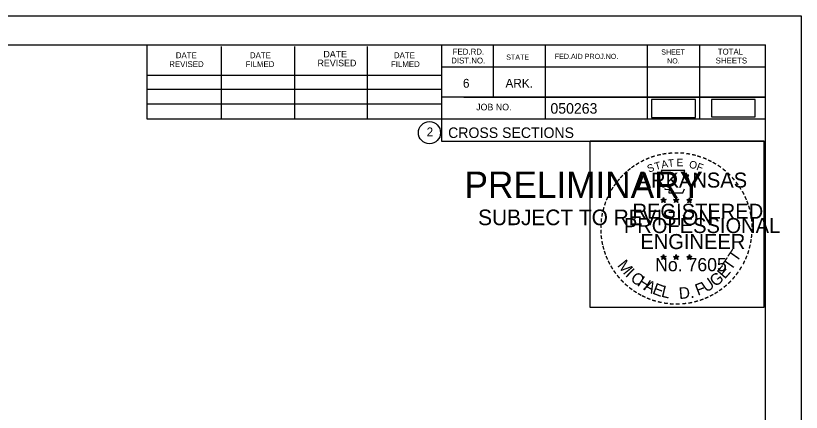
# Model space of a CAD drawing. Extents: x 1365647 to 1367999, y 387113 to 400173.
# Drawn here: x 1367813.1 to 1367917.6, y 387274.1 to 387326.8 of the extents above; entities that cross this region are included whole.
import ezdxf

# ---------------------------------------------------------------- set-up
doc = ezdxf.new("R2010")
doc.units = 0
for name, color, linetype in [('R_Border', 7, 'Continuous'), ('R_Border PE', 7, 'Continuous'), ('R_Border Prem', 7, 'Continuous'), ('R_Detour', 7, 'Continuous'), ('R_No Plot', 7, 'Continuous')]:
    doc.layers.add(name, color=color, linetype=linetype)

msp = doc.modelspace()

# ---------------------------------------------------------------- linework, layer by layer
at = {"layer": 'R_Border'}
for p, q in [((1367596.68, 387322.91), (1367912.86, 387322.91)), ((1367830.6, 387313.03), (1367830.6, 387322.91)), ((1367840.46, 387313.03), (1367840.46, 387322.71)), ((1367850.22, 387313.03), (1367850.22, 387322.71)), ((1367859.9, 387313.03), (1367859.9, 387322.71)), ((1367869.76, 387322.91), (1367869.76, 387310.11)), ((1367876.6, 387322.91), (1367876.6, 387315.97)), ((1367883.54, 387322.91), (1367883.54, 387313.03)), ((1367897.12, 387322.91), (1367897.12, 387313.03)), ((1367904.06, 387322.91), (1367904.06, 387313.03)), ((1367912.86, 387117.45), (1367912.86, 387322.91)), ((1367912.86, 387319.97), (1367869.76, 387319.97)), ((1367912.86, 387319.99), (1367912.86, 387319.99)), ((1367830.6, 387318.89), (1367869.76, 387318.89)), ((1367830.6, 387317.03), (1367869.76, 387317.03)), ((1367830.6, 387313.03), (1367830.6, 387315.09)), ((1367830.6, 387315.09), (1367869.76, 387315.09)), ((1367912.86, 387315.97), (1367869.76, 387315.97)), ((1367872.72, 387315.97), (1367912.86, 387315.97)), ((1367912.86, 387313.03), (1367830.6, 387313.03)), ((1367869.76, 387310.11), (1367912.86, 387310.11))]:
    msp.add_line(p, q, dxfattribs=at)
msp.add_circle((1367868.15, 387311.24), 1.47, dxfattribs=at)
at = {"layer": 'R_Border PE'}
for p, q in [((1367899.29, 387302.61), (1367899.25, 387302.35)), ((1367899.29, 387302.24), (1367899.29, 387302.61)), ((1367899.29, 387302.61), (1367899.34, 387302.36)), ((1367900.96, 387302.61), (1367900.92, 387302.35)), ((1367900.96, 387302.24), (1367900.96, 387302.61)), ((1367900.96, 387302.61), (1367901.01, 387302.36)), ((1367902.73, 387302.59), (1367902.69, 387302.34)), ((1367902.73, 387302.23), (1367902.73, 387302.59)), ((1367902.73, 387302.59), (1367902.78, 387302.34)), ((1367898.94, 387302.35), (1367899.29, 387302.24)), ((1367898.94, 387302.35), (1367899.2, 387302.31)), ((1367898.94, 387302.35), (1367899.18, 387302.23)), ((1367899.08, 387301.94), (1367899.29, 387302.24)), ((1367899.08, 387301.94), (1367899.2, 387302.19)), ((1367899.08, 387301.94), (1367899.29, 387302.16)), ((1367899.64, 387302.35), (1367899.29, 387302.24)), ((1367899.51, 387301.94), (1367899.29, 387302.24)), ((1367899.51, 387301.94), (1367899.29, 387302.16)), ((1367899.64, 387302.35), (1367899.35, 387302.3)), ((1367899.51, 387301.94), (1367899.37, 387302.24)), ((1367899.64, 387302.35), (1367899.44, 387302.25)), ((1367900.61, 387302.35), (1367900.96, 387302.24)), ((1367900.61, 387302.35), (1367900.87, 387302.31)), ((1367900.61, 387302.35), (1367900.85, 387302.23)), ((1367900.75, 387301.94), (1367900.96, 387302.24)), ((1367900.75, 387301.94), (1367900.87, 387302.19)), ((1367900.75, 387301.94), (1367900.96, 387302.16)), ((1367901.31, 387302.35), (1367900.96, 387302.24)), ((1367901.18, 387301.94), (1367900.96, 387302.24)), ((1367901.18, 387301.94), (1367900.96, 387302.16)), ((1367901.31, 387302.35), (1367901.02, 387302.3)), ((1367901.18, 387301.94), (1367901.04, 387302.24)), ((1367901.31, 387302.35), (1367901.11, 387302.25)), ((1367902.38, 387302.34), (1367902.73, 387302.23)), ((1367902.38, 387302.34), (1367902.63, 387302.3)), ((1367902.38, 387302.34), (1367902.62, 387302.22)), ((1367902.51, 387301.93), (1367902.73, 387302.23)), ((1367902.51, 387301.93), (1367902.64, 387302.18)), ((1367902.51, 387301.93), (1367902.73, 387302.15)), ((1367903.07, 387302.34), (1367902.73, 387302.23)), ((1367902.94, 387301.93), (1367902.73, 387302.23)), ((1367902.94, 387301.93), (1367902.73, 387302.15)), ((1367903.07, 387302.34), (1367902.79, 387302.29)), ((1367902.94, 387301.93), (1367902.8, 387302.22)), ((1367903.07, 387302.34), (1367902.87, 387302.24)), ((1367898.94, 387294.78), (1367899.29, 387294.67)), ((1367898.94, 387294.78), (1367899.19, 387294.73)), ((1367898.94, 387294.78), (1367899.18, 387294.66)), ((1367899.07, 387294.37), (1367899.29, 387294.67)), ((1367899.07, 387294.37), (1367899.2, 387294.62)), ((1367899.07, 387294.37), (1367899.29, 387294.59)), ((1367899.29, 387295.03), (1367899.25, 387294.78)), ((1367899.29, 387294.67), (1367899.29, 387295.03)), ((1367899.29, 387295.03), (1367899.34, 387294.78)), ((1367899.64, 387294.78), (1367899.29, 387294.67)), ((1367899.5, 387294.37), (1367899.29, 387294.67)), ((1367899.5, 387294.37), (1367899.29, 387294.59)), ((1367899.64, 387294.78), (1367899.35, 387294.73)), ((1367899.5, 387294.37), (1367899.37, 387294.66)), ((1367899.64, 387294.78), (1367899.43, 387294.68)), ((1367900.61, 387294.78), (1367900.96, 387294.67)), ((1367900.61, 387294.78), (1367900.86, 387294.73)), ((1367900.61, 387294.78), (1367900.85, 387294.66)), ((1367900.74, 387294.37), (1367900.96, 387294.67)), ((1367900.74, 387294.37), (1367900.87, 387294.62)), ((1367900.74, 387294.37), (1367900.96, 387294.59)), ((1367900.96, 387295.03), (1367900.92, 387294.78)), ((1367900.96, 387294.67), (1367900.96, 387295.03)), ((1367900.96, 387295.03), (1367901.01, 387294.78)), ((1367901.31, 387294.78), (1367900.96, 387294.67)), ((1367901.17, 387294.37), (1367900.96, 387294.67)), ((1367901.17, 387294.37), (1367900.96, 387294.59)), ((1367901.31, 387294.78), (1367901.02, 387294.73)), ((1367901.17, 387294.37), (1367901.03, 387294.66)), ((1367901.31, 387294.78), (1367901.1, 387294.68)), ((1367902.38, 387294.77), (1367902.73, 387294.66)), ((1367902.38, 387294.77), (1367902.63, 387294.72)), ((1367902.38, 387294.77), (1367902.61, 387294.65)), ((1367902.51, 387294.36), (1367902.73, 387294.66)), ((1367902.51, 387294.36), (1367902.64, 387294.61)), ((1367902.51, 387294.36), (1367902.72, 387294.58)), ((1367902.73, 387295.02), (1367902.68, 387294.77)), ((1367902.94, 387294.36), (1367902.72, 387294.58)), ((1367902.73, 387294.66), (1367902.73, 387295.02)), ((1367902.73, 387295.02), (1367902.77, 387294.77)), ((1367903.07, 387294.77), (1367902.73, 387294.66)), ((1367902.94, 387294.36), (1367902.73, 387294.66)), ((1367903.07, 387294.77), (1367902.79, 387294.72)), ((1367902.94, 387294.36), (1367902.8, 387294.65)), ((1367903.07, 387294.77), (1367902.87, 387294.67))]:
    msp.add_line(p, q, dxfattribs=at)
for points in [[(1367898.99, 387306.23), (1367899.25, 387305.4)], [(1367902.5, 387305.31), (1367902.64, 387305.59), (1367901.95, 387305.57), (1367902.1, 387306.23), (1367898.99, 387306.23)], [(1367899.48, 387303.81), (1367899.48, 387303.72), (1367900.04, 387303.7), (1367899.99, 387303.23), (1367901.86, 387303.23), (1367902.06, 387303.76)], [(1367899.29, 387302.61), (1367899.51, 387301.94), (1367898.94, 387302.35), (1367899.64, 387302.35), (1367899.08, 387301.94), (1367899.29, 387302.61)], [(1367900.96, 387302.61), (1367901.18, 387301.94), (1367900.61, 387302.35), (1367901.31, 387302.35), (1367900.75, 387301.94), (1367900.96, 387302.61)], [(1367902.73, 387302.59), (1367902.94, 387301.93), (1367902.38, 387302.34), (1367903.07, 387302.34), (1367902.51, 387301.93), (1367902.73, 387302.59)], [(1367899.29, 387295.03), (1367899.5, 387294.37), (1367898.94, 387294.78), (1367899.64, 387294.78), (1367899.07, 387294.37), (1367899.29, 387295.03)], [(1367900.96, 387295.03), (1367901.17, 387294.37), (1367900.61, 387294.78), (1367901.31, 387294.78), (1367900.74, 387294.37), (1367900.96, 387295.03)], [(1367902.73, 387295.02), (1367902.94, 387294.36), (1367902.38, 387294.77), (1367903.07, 387294.77), (1367902.51, 387294.36), (1367902.73, 387295.02)]]:
    msp.add_lwpolyline(points, dxfattribs=at)
for centre, radius in [((1367899.29, 387302.24), 0.172), ((1367899.29, 387302.24), 0.145), ((1367899.29, 387302.24), 0.116), ((1367899.29, 387302.24), 0.0991), ((1367899.29, 387302.24), 0.0747), ((1367899.29, 387302.24), 0.0495), ((1367899.29, 387302.24), 0.0296), ((1367900.96, 387302.24), 0.172), ((1367900.96, 387302.24), 0.145), ((1367900.96, 387302.24), 0.116), ((1367900.96, 387302.24), 0.0991), ((1367900.96, 387302.24), 0.0747), ((1367900.96, 387302.24), 0.0495), ((1367900.96, 387302.24), 0.0296), ((1367902.73, 387302.23), 0.172), ((1367902.73, 387302.23), 0.145), ((1367902.73, 387302.23), 0.116), ((1367902.73, 387302.23), 0.0991), ((1367902.73, 387302.23), 0.0747), ((1367902.73, 387302.23), 0.0495), ((1367902.73, 387302.23), 0.0296), ((1367899.29, 387294.67), 0.172), ((1367899.29, 387294.67), 0.145), ((1367899.29, 387294.67), 0.116), ((1367899.29, 387294.67), 0.0991), ((1367899.29, 387294.67), 0.0747), ((1367899.29, 387294.67), 0.0495), ((1367899.29, 387294.67), 0.0296), ((1367900.96, 387294.67), 0.172), ((1367900.96, 387294.67), 0.145), ((1367900.96, 387294.67), 0.116), ((1367900.96, 387294.67), 0.0991), ((1367900.96, 387294.67), 0.0747), ((1367900.96, 387294.67), 0.0495), ((1367900.96, 387294.67), 0.0296), ((1367902.72, 387294.66), 0.172), ((1367902.72, 387294.66), 0.145), ((1367902.72, 387294.66), 0.116), ((1367902.72, 387294.66), 0.0991), ((1367902.72, 387294.66), 0.0747), ((1367902.72, 387294.66), 0.0495), ((1367902.72, 387294.66), 0.0296)]:
    msp.add_circle(centre, radius, dxfattribs=at)
at = {"layer": 'R_Detour'}
for points in [[(1367897.7, 387313.24), (1367903.53, 387313.24), (1367903.53, 387315.66), (1367897.7, 387315.66)], [(1367905.67, 387313.35), (1367911.5, 387313.35), (1367911.5, 387315.66), (1367905.67, 387315.66)]]:
    msp.add_lwpolyline(points, close=True, dxfattribs=at)
at = {"layer": 'R_No Plot'}
msp.add_line((1367584.28, 387326.8), (1367917.62, 387326.8), dxfattribs=at)
for points in [[(1367584.28, 387326.8), (1367917.62, 387326.8), (1367917.62, 387113.46), (1367584.28, 387113.46)], [(1367889.53, 387310.14), (1367912.63, 387310.14), (1367912.63, 387287.99), (1367889.53, 387287.99)]]:
    msp.add_lwpolyline(points, close=True, dxfattribs=at)

# ---------------------------------------------------------------- texts
at = {"layer": 'R_Border'}
for s, height, p in [('FED.RD.', 0.782, (1367871.24, 387321.63)), ('SHEET', 0.684, (1367898.98, 387321.63)), ('TOTAL', 0.782, (1367906.5, 387321.63)), ('DATE', 0.782, (1367834.4, 387321.15)), ('DATE', 0.782, (1367844.26, 387321.15)), ('DATE', 0.879, (1367854.04, 387321.25)), ('DATE', 0.782, (1367863.42, 387321.15)), ('STATE', 0.684, (1367878.36, 387320.95)), ('FED.AID PROJ.NO.', 0.684, (1367884.82, 387321.05)), ('REVISED', 0.782, (1367833.52, 387319.97)), ('FILMED', 0.782, (1367843.68, 387319.97)), ('REVISED', 0.879, (1367853.26, 387320.07)), ('FILMED', 0.782, (1367863.02, 387319.97)), ('DIST.NO.', 0.782, (1367871.04, 387320.45)), ('NO.', 0.684, (1367899.76, 387320.45)), ('SHEETS', 0.782, (1367906.22, 387320.45)), ('6', 1.17, (1367872.6, 387317.23)), ('ARK.', 1.172, (1367878.26, 387317.23)), ('JOB NO.', 0.879, (1367874.36, 387314.21)), ('050263', 1.4, (1367884.24, 387313.77)), ('2', 1.17, (1367867.77, 387310.76)), ('CROSS SECTIONS', 1.4, (1367870.63, 387310.54))]:
    msp.add_text(s, height=height, rotation=360, dxfattribs=at).set_placement(p)
at = {"layer": 'R_Border PE'}
for s, height, rotation, p in [('-', 1.6, 28.7918, (1367896.47, 387306.77)), ('-', 1.6, 24.3072, (1367897.1, 387307.09)), ('-', 1.6, 19.1761, (1367897.73, 387307.36)), ('-', 1.6, 13.6301, (1367898.48, 387307.6)), ('-', 1.6, 10.2193, (1367899.16, 387307.76)), ('T', 1, 6.0228, (1367899.93, 387306.66)), ('-', 1.6, 5.8968, (1367899.89, 387307.87)), ('-', 1.6, 0.1862, (1367900.66, 387307.94)), ('E', 1, 0.8323, (1367901.03, 387306.77)), ('-', 1.6, 357.743, (1367901.39, 387307.93)), ('-', 1.6, 352.1617, (1367902.13, 387307.87)), ('-', 1.6, 347.2049, (1367902.85, 387307.76)), ('-', 1.6, 342.3362, (1367903.48, 387307.6)), ('-', 1.6, 337.8551, (1367904.22, 387307.38)), ('-', 1.6, 334.1211, (1367904.85, 387307.11)), ('-', 1.6, 36.2317, (1367895.29, 387306.01)), ('-', 1.6, 34.0636, (1367895.87, 387306.4)), ('S', 1, 21.594, (1367897.34, 387305.91)), ('T', 1, 16.4036, (1367898.25, 387306.24)), ('A', 1, 11.2132, (1367899.08, 387306.49)), ('O', 1, 350.4515, (1367902.64, 387306.56)), ('F', 1, 340.0707, (1367903.59, 387306.33)), ('-', 1.6, 329.6409, (1367905.43, 387306.83)), ('-', 1.6, 325.8627, (1367906.07, 387306.47)), ('-', 1.6, 48.423, (1367893.93, 387304.73)), ('-', 1.6, 42.9622, (1367894.38, 387305.21)), ('-', 1.6, 38.9507, (1367894.82, 387305.63)), ('ARKANSAS', 2, 360, (1367895.84, 387303.94)), ('-', 1.6, 320.5297, (1367906.68, 387306.04)), ('-', 1.6, 315.5786, (1367907.28, 387305.55)), ('-', 1.6, 54.2325, (1367893.12, 387303.68)), ('-', 1.6, 50.6142, (1367893.53, 387304.25)), ('-', 1.6, 309.8797, (1367907.85, 387305)), ('-', 1.6, 306.6522, (1367908.37, 387304.4)), ('-', 1.6, 58.0706, (1367892.79, 387303.15)), ('-', 1.4, 303.6753, (1367908.86, 387303.83)), ('-', 1.6, 67.7743, (1367892.22, 387301.93)), ('-', 1.6, 62.8713, (1367892.48, 387302.54)), ('-', 1.6, 299.6684, (1367909.18, 387303.23)), ('-', 1.6, 294.6628, (1367909.5, 387302.61)), ('-', 1.6, 72.3945, (1367892, 387301.3)), ('REGISTERED', 2, 360, (1367895.16, 387299.79)), ('DWB', 0.01, 360, (1367899.28, 387302.24)), ('DWB', 0.01, 360, (1367900.95, 387302.24)), ('DWB', 0.01, 360, (1367902.71, 387302.22)), ('-', 1.6, 290.5728, (1367909.76, 387302.04)), ('-', 1.6, 285.1233, (1367909.99, 387301.46)), ('-', 1.6, 81.2013, (1367891.67, 387299.87)), ('-', 1.6, 75.461, (1367891.81, 387300.58)), ('-', 1.6, 280.5493, (1367910.19, 387300.71)), ('-', 1.6, 85.1863, (1367891.6, 387299.18)), ('PROFESSIONAL', 2, 360, (1367894.01, 387297.89)), ('-', 1.6, 276.5962, (1367910.36, 387299.95)), ('-', 1.6, 94.1959, (1367891.61, 387297.75)), ('-', 1.6, 89.0622, (1367891.57, 387298.48)), ('-', 1.6, 274.3301, (1367910.42, 387299.22)), ('-', 1.6, 269.9407, (1367910.45, 387298.59)), ('-', 1.6, 98.9479, (1367891.68, 387297.09)), ('ENGINEER', 2, 360, (1367896.2, 387295.76)), ('-', 1.6, 263.5172, (1367910.43, 387297.93)), ('-', 1.6, 101.7149, (1367891.81, 387296.35)), ('-', 1.6, 105.4578, (1367891.98, 387295.76)), ('-', 1.6, 255.7626, (1367910.25, 387296.59)), ('-', 1.6, 260.9953, (1367910.36, 387297.27)), ('-', 1.6, 109.0874, (1367892.19, 387295.13)), ('T', 1.54, 55.055, (1367909.01, 387293.93)), ('-', 1.6, 252.8681, (1367910.07, 387295.87)), ('-', 1.6, 114.0643, (1367892.45, 387294.53)), ('-', 1.6, 115.7289, (1367892.75, 387293.91)), ('M', 1.54, 308.9175, (1367893.06, 387293.56)), ('No. 7605', 1.757, 360, (1367898.17, 387292.81)), ('DWB', 0.01, 360, (1367899.27, 387294.66)), ('DWB', 0.01, 360, (1367900.94, 387294.66)), ('DWB', 0.01, 360, (1367902.71, 387294.65)), ('T', 1.54, 55.055, (1367908.28, 387292.81)), ('-', 1.6, 244.6197, (1367909.58, 387294.57)), ('-', 1.6, 247.8887, (1367909.85, 387295.2)), ('-', 1.6, 120.4471, (1367893.11, 387293.33)), ('I', 1.54, 316.4636, (1367894.1, 387292.24)), ('E', 1.54, 48.7313, (1367907.43, 387291.69)), ('-', 1.6, 239.0712, (1367909.19, 387293.82)), ('-', 1.6, 125.8934, (1367893.51, 387292.77)), ('-', 1.6, 130.7181, (1367893.97, 387292.22)), ('C', 1.54, 324.0197, (1367894.77, 387291.62)), ('H', 1.54, 327.5342, (1367895.68, 387290.96)), ('G', 1.54, 38.2173, (1367906.18, 387290.67)), ('-', 1.6, 231.2538, (1367908.36, 387292.6)), ('-', 1.6, 233.8452, (1367908.79, 387293.17)), ('-', 1.6, 134.2238, (1367894.49, 387291.67)), ('-', 1.6, 138.9338, (1367895.01, 387291.21)), ('A', 1.54, 332.5513, (1367896.54, 387290.42)), ('E', 1.54, 339.2068, (1367897.7, 387289.86)), ('F', 1.54, 20.8202, (1367903.84, 387289.54)), ('U', 1.54, 34.4052, (1367904.98, 387289.93)), ('-', 1.6, 221.0851, (1367907.36, 387291.53)), ('-', 1.6, 225.7653, (1367907.88, 387292.04)), ('-', 1.6, 144.6463, (1367895.57, 387290.8)), ('-', 1.6, 148.0898, (1367896.13, 387290.43)), ('-', 1.6, 151.5704, (1367896.71, 387290.1)), ('L', 1.54, 346.2929, (1367898.89, 387289.44)), ('D.', 1.54, 5.2602, (1367901.39, 387289.1)), ('-', 1.6, 212.2491, (1367906.27, 387290.67)), ('-', 1.6, 215.7363, (1367906.81, 387291.06)), ('-', 1.6, 154.6002, (1367897.23, 387289.86)), ('-', 1.6, 158.5612, (1367897.86, 387289.6)), ('-', 1.6, 162.7983, (1367898.54, 387289.39)), ('-', 1.6, 195.4743, (1367903.8, 387289.49)), ('-', 1.6, 200.7184, (1367904.47, 387289.73)), ('-', 1.6, 204.2516, (1367905.09, 387290)), ('-', 1.6, 207.3568, (1367905.72, 387290.32)), ('-', 1.6, 167.5555, (1367899.26, 387289.23)), ('-', 1.6, 173.1155, (1367900.03, 387289.12)), ('-', 1.6, 176.5183, (1367900.78, 387289.06)), ('-', 1.6, 181.5918, (1367901.52, 387289.08)), ('-', 1.6, 185.8167, (1367902.33, 387289.16)), ('-', 1.6, 191.2858, (1367903.07, 387289.29))]:
    msp.add_text(s, height=height, rotation=rotation, dxfattribs=at).set_placement(p)
at = {"layer": 'R_Border Prem'}
for s, height, p in [('PRELIMINARY', 3.5, (1367872.81, 387302.57)), ('DWB', 0.01, (1367873.56, 387304.42)), ('SUBJECT TO REVISION', 2.0751, (1367874.62, 387298.94))]:
    msp.add_text(s, height=height, rotation=360, dxfattribs=at).set_placement(p)

doc.saveas('drawing.dxf')
